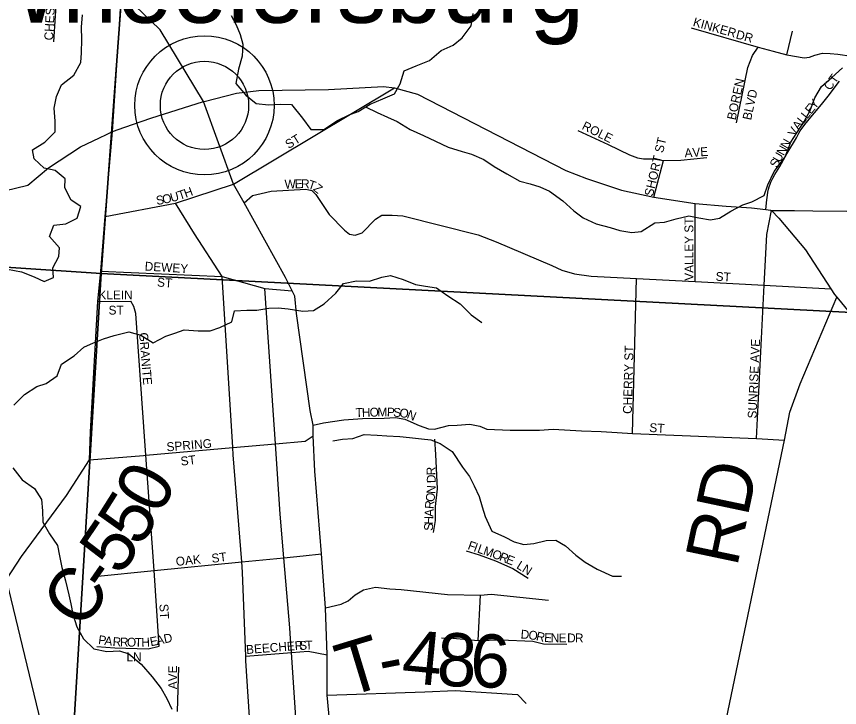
# Model space of a CAD drawing. Extents: x 1624196 to 2029251, y 146837 to 440034.
# Drawn here: x 1866006 to 1870650, y 262784 to 266685 of the extents above; entities that cross this region are included whole.
import ezdxf

# ---------------------------------------------------------------- set-up
doc = ezdxf.new("R2010")
doc.units = 0
for name, color, linetype in [('GM_X_County_Road', 7, 'Continuous'), ('GM_X_County_Road_Text', 7, 'Continuous'), ('GM_X_Minor_River', 7, 'Continuous'), ('GM_X_Section', 7, 'Continuous'), ('GM_X_Township_Road', 7, 'Continuous'), ('GM_X_Township_Road_Text', 7, 'Continuous'), ('GM_X_Township_Subdivision', 7, 'Continuous'), ('GM_X_Township_Subdivision_Text', 7, 'Continuous'), ('GM_X_Unincorporated', 7, 'Continuous'), ('GM_X_Unincorporated_Location', 7, 'Continuous'), ('GM_X_Unincorporated_Text', 7, 'Continuous')]:
    doc.layers.add(name, color=color, linetype=linetype)

msp = doc.modelspace()

# ---------------------------------------------------------------- linework, layer by layer
at = {"layer": 'GM_X_County_Road'}
for points in [[(1867562.6, 265135), (1867524.2, 265211.8), (1867290.6, 265631.7), (1867231.3, 265738.2), (1867062, 266204), (1866817.5, 266609.7), (1866713, 266708.3), (1866622.7, 266795.6), (1866610.6, 266848.3), (1866607.9, 266967.1)], [(1865950, 263507.3), (1866034.8, 263637.4), (1866288, 263981.4), (1866419, 264182.9), (1866423.7, 264340), (1866465.6, 265074.8), (1866481.8, 265246.8), (1866507.6, 265556.1), (1866547.4, 266035.5), (1866595.6, 266755), (1866622.7, 266795.6)], [(1870266.1, 265589.7), (1870396.4, 265589.7), (1870498.8, 265588.2), (1870688.1, 265585.1), (1870717.6, 265591.3), (1870750.2, 265614.6), (1870771.9, 265640.9), (1870806, 265698.4), (1870909.7, 265940.7), (1871091.4, 266352.4), (1871266.7, 266715.6)], [(1867066.3, 266205.1), (1867247.5, 266251.5), (1867373.4, 266267.2), (1867767.6, 266271.8), (1868077.5, 266289), (1868139.3, 266281.8), (1868268.6, 266245.8), (1869105, 265815.7), (1869223.2, 265770), (1869419.4, 265703.9), (1869601.7, 265665.5), (1869836.3, 265628.2), (1870011.1, 265614.6), (1870152.9, 265603.7), (1870233.5, 265594.4), (1870260.6, 265590.5)], [(1866514.3, 266018.7), (1866547.4, 266035.5), (1866618.1, 266059.5), (1866764, 266109.6), (1867062, 266204), (1867066.3, 266205.1)], [(1866071.3, 265732.2), (1866187.5, 265829.7), (1866367.8, 265948.1), (1866474.8, 265998.8), (1866514.3, 266018.7)], [(1865863.4, 265693.9), (1865938.4, 265700.3), (1866071.1, 265732), (1866071.3, 265732.2)], [(1867016.2, 259449.3), (1866680.5, 260648), (1866378.1, 261727.9), (1865950, 263507.3), (1865868, 264025.5), (1865831.5, 264390), (1865827, 264599.6), (1865858.9, 265423.9), (1865861.6, 265586.7)], [(1870260.6, 265590.5), (1870266.1, 265589.7), (1870308, 265546.3), (1870458, 265368.1), (1870601, 265147.5), (1870622.3, 265114.7), (1870634.5, 265099.9), (1870703.5, 265016), (1870786.8, 264939.3), (1870892, 264838.4), (1870912.9, 264819.6), (1871009.1, 264733.4), (1871193.6, 264553.8), (1871253.1, 264505.3), (1871336.7, 264462.6), (1871370.5, 264446.7), (1871448.1, 264410.2)], [(1867547.3, 259323.3), (1867596.2, 260196.4), (1867643.9, 260881.7), (1867655.2, 261043.1), (1867656, 261055.5), (1867693.7, 261672.7), (1867698.7, 261754.4), (1867743.6, 262126.6), (1867774.8, 262693), (1867760, 262854.7), (1867760, 263082.2), (1867749, 263347), (1867728.1, 263652), (1867689.8, 264117.9), (1867679.8, 264316.7), (1867679.8, 264377.8), (1867662.8, 264460.2), (1867586.8, 265007.1), (1867577.4, 265105.3), (1867562.6, 265135)]]:
    msp.add_lwpolyline(points, dxfattribs=at)
at = {"layer": 'GM_X_Minor_River'}
for points in [[(1865956.8, 265257.5), (1866034.7, 265242.8), (1866106.4, 265214.2), (1866162.1, 265187.8), (1866216.3, 265211.4), (1866210.7, 265265.5), (1866245.2, 265329.3), (1866249.6, 265379.3), (1866192.1, 265441.8), (1866216.6, 265505.7), (1866284.6, 265513.2), (1866348.8, 265546.7), (1866369.3, 265612.6), (1866315.6, 265647.1), (1866280.2, 265717.4), (1866280.6, 265767.5), (1866225, 265816), (1866163.2, 265828.5), (1866105.6, 265881), (1866096, 265931.1), (1866166.3, 265974.6), (1866224.8, 266034.2), (1866225.2, 266094.3), (1866219.8, 266166.4), (1866232.3, 266232.4), (1866260.8, 266298.2), (1866329.2, 266353.8), (1866369.7, 266425.5), (1866374.2, 266479.5), (1866374.7, 266553.6), (1866373.3, 266623.7), (1866379.8, 266693.7)], [(1867217.2, 266689.2), (1867246.8, 266636.9), (1867268.3, 266582.6), (1867283.9, 266528.5), (1867279.4, 266460.4), (1867258.8, 266386.5), (1867244.2, 266306.5), (1867299.6, 266240), (1867359.2, 266193.5), (1867429.1, 266184.9), (1867495.1, 266190.4), (1867559, 266187.9), (1867620.4, 266111.3), (1867667.8, 266046.9), (1867739.8, 266046.3), (1867818.1, 266097.8), (1867884.3, 266129.3), (1867934.4, 266148.9), (1868002.7, 266190.4), (1868072.9, 266219.9), (1868139.1, 266247.4), (1868171.5, 266305.2), (1868194.1, 266377.1), (1868262.2, 266406.6), (1868336.4, 266436.1), (1868402.8, 266491.6), (1868471, 266523.1), (1868521.3, 266564.8), (1868571.8, 266632.5), (1868582.3, 266700.4)], [(1867976.3, 266174.4), (1868042.3, 266142.1), (1868100.1, 266115.6), (1868153.8, 266091.1), (1868227.4, 266046.5), (1868303.1, 266011.9), (1868370.8, 265981.3), (1868442.5, 265946.7), (1868520.2, 265922.1), (1868574.1, 265907.6), (1868643.8, 265877), (1868701.4, 265838.5), (1868773.1, 265795.9), (1868846.7, 265755.3), (1868904.5, 265740.8), (1868958.4, 265722.4), (1869014.1, 265698), (1869089.6, 265643.3), (1869151.2, 265586.7), (1869202.8, 265548.3), (1869276.5, 265513.7), (1869356.3, 265493), (1869410.1, 265476.6), (1869478, 265466), (1869530, 265471.6), (1869608.3, 265519.1), (1869662.3, 265522.6), (1869728.4, 265542.2), (1869800.5, 265559.6), (1869856.3, 265547.2), (1869922.2, 265536.6), (1869972.2, 265546.2), (1870036.5, 265585.8), (1870104.7, 265621.3), (1870154.8, 265638.9), (1870225.1, 265674.4), (1870245.5, 265734.3), (1870282.1, 265810.1), (1870342.7, 265891.7), (1870375.3, 265975.6), (1870409.7, 266027.3), (1870450.2, 266091.1), (1870484.7, 266152.9), (1870511.2, 266224.8), (1870547.7, 266288.6), (1870606.1, 266340.1), (1870666.4, 266393.7)], [(1865990.8, 264490.4), (1866051.2, 264549.9), (1866121.5, 264595.4), (1866173.6, 264613.1), (1866235.9, 264656.6), (1866260.4, 264722.5), (1866332.7, 264770), (1866387.1, 264817.6), (1866441.2, 264843.2), (1866497.3, 264864.8), (1866557.5, 264884.3), (1866639.6, 264903.7), (1866707.4, 264885.2), (1866777, 264842.6), (1866849.2, 264880), (1866899.3, 264897.7), (1866953.4, 264915.3), (1867031.3, 264910.6), (1867099.3, 264910.1), (1867153.4, 264929.7), (1867221.6, 264961.2), (1867236.1, 265023.2), (1867306, 265026.6), (1867362, 265026.2), (1867430, 265037.6), (1867482, 265039.2), (1867539.9, 265034.8), (1867621.8, 265022.1), (1867681.8, 265025.7), (1867742, 265063.2), (1867808.4, 265122.8), (1867850.8, 265176.5), (1867924.9, 265191.9), (1867998.8, 265191.3), (1868067, 265212.8), (1868117, 265222.5), (1868188.8, 265199.9), (1868258.5, 265171.3), (1868314.4, 265162.8), (1868376.3, 265152.3), (1868439.9, 265107.8), (1868509.5, 265063.2), (1868570.9, 265000.7), (1868632.6, 264958.1)], [(1867791.9, 264290), (1867845.9, 264299.6), (1867903.9, 264303.1), (1867968, 264324.6), (1868042, 264322.1), (1868095.9, 264317.6), (1868169.8, 264313), (1868223.7, 264308.6), (1868291.6, 264300.1), (1868343.5, 264295.7), (1868397.3, 264275.2), (1868464.9, 264228.6), (1868522.2, 264140.1), (1868561.7, 264087.7), (1868589.3, 264035.5), (1868616.8, 263975.2), (1868634.4, 263917), (1868649.9, 263862.8), (1868689.2, 263780.4), (1868758.9, 263747.8), (1868814.7, 263719.3), (1868868.5, 263704.9), (1868924.5, 263710.5), (1868994.6, 263725.9), (1869048.6, 263729.5), (1869104.3, 263697), (1869161.8, 263644.5), (1869215.5, 263604), (1869283.1, 263565.5), (1869368.7, 263524.8), (1869420.7, 263526.4)], [(1865986, 264136), (1866039.4, 264069.5), (1866109, 264020.9), (1866148.5, 263958.5), (1866153.9, 263894.4), (1866155.4, 263830.3), (1866192.9, 263764), (1866238.3, 263699.5), (1866249.9, 263639.4), (1866263.3, 263575.2), (1866282.7, 263499), (1866302.1, 263420.7), (1866313.7, 263368.6), (1866325.2, 263310.4), (1866346.6, 263240.2), (1866384.1, 263171.8), (1866443.6, 263115.3), (1866515.4, 263100.7), (1866587.4, 263104.1), (1866641.2, 263087.7), (1866710.7, 263029.1), (1866772.1, 262956.5), (1866823.6, 262892), (1866855.1, 262835.7), (1866882.6, 262775.5)]]:
    msp.add_lwpolyline(points, dxfattribs=at)
at = {"layer": 'GM_X_Section'}
for points in [[(1866878.3, 270602.6), (1866483.9, 265233.4), (1863140.4, 265454.9)], [(1863140.4, 265454.9), (1866483.9, 265233.4), (1866199.3, 260498.3), (1864651.3, 259815.2)]]:
    msp.add_lwpolyline(points, dxfattribs=at)
for points in [[(1872207.6, 270274.4), (1871875.5, 264953), (1866483.9, 265233.4), (1866878.3, 270602.6)], [(1866483.9, 265233.4), (1871875.5, 264953), (1871606.9, 259505.4), (1866171.2, 259752), (1866199.3, 260498.3)]]:
    msp.add_lwpolyline(points, close=True, dxfattribs=at)
at = {"layer": 'GM_X_Township_Road'}
for points in [[(1868870.9, 260206.2), (1868874.3, 260209.4), (1869435.8, 261176.5), (1869518.9, 261352.1), (1869618.1, 261555.6), (1869894.2, 262242.5), (1869920.6, 262308.4), (1869974.1, 262542.3), (1870339.9, 264293.2), (1870370.3, 264451.8), (1870427.3, 264611.5), (1870634.5, 265099.9)], [(1867749, 263347), (1867838.7, 263366.7), (1867878.1, 263386.3), (1867917.4, 263419.2), (1867963.4, 263447.6), (1868031.2, 263462.9), (1868112.1, 263454.2), (1868177.7, 263450.4), (1868439.1, 263421.9), (1868625, 263418.6), (1868684, 263423), (1869008.8, 263390.2)]]:
    msp.add_lwpolyline(points, dxfattribs=at)
at = {"layer": 'GM_X_Township_Subdivision'}
for points in [[(1866217.6, 266540.7), (1866246, 266982.7)], [(1869812.2, 266619.9), (1870190.5, 266511.1), (1870275.9, 266488.3)], [(1870352.1, 266467.9), (1870385.1, 266601.7)], [(1870069.1, 266083.9), (1870132.5, 266396.9), (1870158.9, 266464.6), (1870190.5, 266511.1)], [(1870275.9, 266488.3), (1870352.1, 266467.9), (1870451.1, 266451.4), (1870480.9, 266454.7), (1870510.6, 266466.3), (1870553.5, 266477.8), (1870596.4, 266476.2), (1870641, 266471.3), (1870717, 266461.3), (1870797.8, 266441.5), (1870873.8, 266431.6), (1870926.6, 266423.4), (1870982.7, 266406.8), (1871091.4, 266352.4)], [(1870233.5, 265594.4), (1870239.1, 265649.6), (1870243.1, 265675.4), (1870245.9, 265693.7), (1870249.4, 265710.3), (1870252.8, 265723.5), (1870258, 265737.3), (1870262.6, 265748.7), (1870272.8, 265771.6), (1870284.9, 265791.7), (1870312.4, 265838.1), (1870352.4, 265909.1), (1870406.8, 266000.2), (1870420.3, 266025.2), (1870428.6, 266038.3), (1870439.4, 266054.3), (1870454.9, 266074.6), (1870488.8, 266115.6), (1870530.2, 266165.8), (1870556.5, 266196.9), (1870586.6, 266234.8), (1870648.9, 266318.6)], [(1866507.6, 265556.1), (1866904.4, 265630.2), (1867231.3, 265738.2), (1868139.3, 266281.8)], [(1869172.7, 266040), (1869343.8, 265962.2), (1869464.4, 265903.2), (1869510, 265885.8), (1869544.8, 265881.8), (1869575.2, 265881)], [(1869575.2, 265881), (1869599.7, 265880.4), (1869656, 265872.4), (1869753.9, 265873.7), (1869901.2, 265888.5)], [(1869601.7, 265665.5), (1869656, 265872.4)], [(1867290.6, 265631.7), (1867337.6, 265673.8), (1867387.6, 265685.4), (1867443.6, 265699), (1867639.4, 265709.6), (1867673.3, 265701.3), (1867695.1, 265679.1), (1867770.2, 265566.4), (1867857.5, 265477.7), (1867885.2, 265455.4), (1867917.2, 265449.2), (1867957.2, 265462.9), (1868031.6, 265540.5), (1868067.7, 265562.2), (1868125.6, 265563.8), (1868185.4, 265559.3), (1868612, 265452.1), (1868713.6, 265413.2), (1869026.1, 265278.8), (1869083.8, 265252.3), (1869155.6, 265231.8), (1869249.3, 265219), (1869504.1, 265205.6), (1869836.4, 265188), (1870225.1, 265167.4), (1870601, 265147.5)], [(1867213.3, 260408.5), (1867253.6, 261054.4), (1867276.8, 261425.1), (1867289.7, 261689.6), (1867307.1, 262048), (1867326.9, 262644.9), (1867301.3, 263047), (1867301, 263052.3), (1867300.1, 263074.1), (1867282.6, 263545.9), (1867280, 263577.6), (1867277.7, 263606), (1867229, 264210.6), (1867226.5, 264251.8), (1867167.4, 265216.6), (1867011.8, 265457.8), (1866904.4, 265630.2)], [(1869836.4, 265188), (1869836.3, 265628.2)], [(1870180.9, 264302.1), (1870225.1, 265167.4), (1870239.7, 265454.7), (1870266.1, 265589.7)], [(1866481.8, 265246.8), (1867167.4, 265216.6), (1867407.1, 265149), (1867562.6, 265135)], [(1869481.6, 264331), (1869504.1, 265205.6)], [(1867454.5, 264461.7), (1867407.1, 265149)], [(1866465.6, 265074.8), (1866650.9, 265078.3)], [(1866811.9, 263130.8), (1866784, 263557.4), (1866737.1, 264208.2), (1866679.6, 265007.6), (1866668.8, 265047), (1866650.9, 265078.3)], [(1867550.4, 263202.4), (1867548.2, 263234.3), (1867515.4, 263629.4), (1867494.9, 263875.9), (1867467.5, 264273.3), (1867454.5, 264461.7)], [(1867679.8, 264377.8), (1867739.5, 264390.6), (1867853.1, 264407.6), (1867959.6, 264416.2), (1868080.3, 264417.6), (1868144.1, 264420.4), (1868198.1, 264411.9), (1868279, 264375), (1868330.2, 264356.5), (1868364.2, 264355.1), (1868443.7, 264375), (1868492, 264377.8), (1868564.4, 264383.5), (1868620, 264371.5), (1868660.7, 264355.2), (1868792.3, 264348.7), (1868956.4, 264348.7), (1869034.4, 264355.2), (1869193.7, 264345.5), (1869305.8, 264342.2), (1869395.2, 264335.7), (1869481.6, 264331), (1870180.9, 264302.1), (1870339.9, 264293.2)], [(1866723.7, 264207.2), (1866737.1, 264208.2), (1867226.5, 264251.8), (1867467.5, 264273.3), (1867635.8, 264288.3), (1867679.8, 264316.7)], [(1868360, 263772.8), (1868369.9, 263839.5), (1868371.3, 263919), (1868382.7, 264018.5), (1868372.7, 264211.6), (1868367.6, 264298.9)], [(1866419, 264182.9), (1866723.7, 264207.2)], [(1868542.9, 263668), (1868616.2, 263646.2), (1868708.1, 263611.2), (1868806.5, 263568.5), (1868893.2, 263514)], [(1866447.3, 263524.3), (1866784, 263557.4), (1867277.7, 263606), (1867515.4, 263629.4), (1867624.3, 263640.2), (1867728.1, 263652)], [(1868611.8, 263162.6), (1868625, 263418.6)], [(1867559.7, 261711.3), (1867579.1, 262214.1), (1867584.6, 262698.8), (1867557.7, 263094.4), (1867550.4, 263202.4)], [(1868404.1, 263176.9), (1868467.5, 263175.8), (1868611.8, 263162.6), (1868736.5, 263167), (1868920.2, 263159.3), (1868980.4, 263144.1), (1869111.6, 263140.8)], [(1866460.8, 263129), (1866562.2, 263121.5), (1866750, 263115.8), (1866811.9, 263130.8)], [(1867300.1, 263074.1), (1867557.7, 263094.4), (1867652.8, 263101.9), (1867760, 263082.2)], [(1866915.7, 262761.4), (1866922.4, 263012.5)], [(1867760, 262854.7), (1868311.1, 262872.2), (1868481.7, 262881), (1868833.9, 262856.9), (1868882, 262806.6)]]:
    msp.add_lwpolyline(points, dxfattribs=at)
at = {"layer": 'GM_X_Unincorporated'}
for radius in [392.8, 249]:
    msp.add_circle((1867067.2, 266182.8), radius, dxfattribs=at)
at = {"layer": 'GM_X_Unincorporated_Location'}
msp.add_line((1867067.2, 266182.8), (1867067.2, 266182.8), dxfattribs=at)

# ---------------------------------------------------------------- texts
at = {"layer": 'GM_X_County_Road_Text'}
for s, rotation, p in [('0', 62.5153, (1866813.5, 263862.3)), ('5', 57.7566, (1866701.4, 263682.4)), ('5', 55.833, (1866591.6, 263520.3)), ('C', 55.1245, (1866378.2, 263213.6)), ('-', 55.2426, (1866519.5, 263416.3))]:
    msp.add_text(s, height=300, rotation=rotation, dxfattribs=at).set_placement(p)
at = {"layer": 'GM_X_Township_Road_Text'}
for s, rotation, p in [('RD', 78.1122, (1870071.3, 263571.5)), ('T', 16.8959, (1867867.5, 262841.4)), ('4', 354.5198, (1868172.6, 262927.1)), ('8', 357.5507, (1868373.8, 262908.3)), ('6', 358.3973, (1868563.2, 262900.2)), ('-', 11.0191, (1868074.4, 262904.7))]:
    msp.add_text(s, height=300, rotation=rotation, dxfattribs=at).set_placement(p)
at = {"layer": 'GM_X_Township_Subdivision_Text'}
for s, rotation, p in [('CHESTER AVE', 86.9546, (1866213, 266548.5)), ('KINKER', 344.3556, (1869819.6, 266631.7)), ('DR', 344.474, (1870061.6, 266561.3)), ('CT', 54.4564, (1870597.1, 266263.1)), ('BOREN', 77.7371, (1870063.2, 266096.8)), ('BLVD', 77.8006, (1870150.7, 266096.4)), ('Y', 50.9611, (1870511.1, 266156.8)), ('E', 50.9519, (1870488.9, 266129.5)), ('L', 51.0586, (1870466.8, 266102.1)), ('ROLE', 333.4377, (1869192.2, 266050.5)), ('A', 54.1638, (1870419.6, 266039.5)), ('L', 51.4852, (1870445, 266074.7)), ('V', 60.1684, (1870398.4, 266002.5)), ('ST', 31.6047, (1867541.8, 265935.7)), ('SHORT ST', 76.8097, (1869596.8, 265665.8)), ('N', 60.4668, (1870356.6, 265933.4)), ('AVE', 4.0834, (1869776.9, 265888.6)), ('N', 60.4476, (1870334.9, 265895.1)), ('U', 60.6482, (1870313.4, 265856.8)), ('S', 61.9564, (1870297, 265826)), ('W', 1.8246, (1867519.9, 265712.6)), ('E', 1.829, (1867577.1, 265714.4)), ('R', 359.405, (1867611.7, 265715.6)), ('T', 341.3404, (1867647.2, 265715.8)), ('T', 18.7071, (1866927, 265648.2)), ('H', 20.556, (1866962, 265660.1)), ('Z', 321.3103, (1867676.6, 265706.8)), ('S', 9.4623, (1866798.1, 265620.3)), ('O', 11.3113, (1866834.5, 265626.4)), ('U', 15.0092, (1866881.1, 265635.8)), ('VALLEY ST', 90, (1869825.4, 265192.8)), ('DEWEY', 356.5663, (1866728.9, 265250.6)), ('ST', 356.4254, (1869949.7, 265193.4)), ('ST', 356.4254, (1866798.4, 265160.4)), ('KLEIN', 0, (1866468.8, 265087.8)), ('ST', 0, (1866526, 265001.8)), ('GRANITE', 274.6868, (1866698.1, 264898.8)), ('CHERRY ST', 88.4934, (1869477.8, 264440.7)), ('SUNRISE AVE', 87.4566, (1870181.7, 264414.5)), ('T', 1.5578, (1867920.5, 264423.4)), ('H', 1.5523, (1867955.7, 264424.4)), ('O', 1.548, (1867999.6, 264425.6)), ('M', 0.3825, (1868043.4, 264426.8)), ('P', 357.9643, (1868095.6, 264427.1)), ('S', 357.4309, (1868130.7, 264425.9)), ('O', 352.0724, (1868164.6, 264424.4)), ('N', 337.8861, (1868205, 264419.2)), ('ST', 356.4254, (1869575.8, 264339.8)), ('SPRING', 4.6665, (1866855.2, 264229.8)), ('ST', 7.1217, (1866935.9, 264148.8)), ('R', 91.9768, (1868370.7, 264095.5)), ('D', 91.8468, (1868372.1, 264051.4)), ('N', 85.8715, (1868369.2, 263988.6)), ('O', 82.856, (1868363.5, 263942.1)), ('R', 84.8199, (1868359.9, 263903.1)), ('A', 87.9452, (1868358.4, 263859.9)), ('H', 88.1069, (1868356.9, 263815.9)), ('S', 88.0872, (1868355.8, 263780.7)), ('F', 340.6145, (1868548.7, 263679.3)), ('I', 340.6358, (1868581.9, 263667.6)), ('L', 340.6274, (1868602.6, 263660.3)), ('M', 340.6292, (1868635.8, 263648.7)), ('O', 339.7023, (1868685.5, 263631.2)), ('OAK', 5.7106, (1866907.8, 263583)), ('ST', 7.1284, (1867110, 263600.6)), ('R', 338.2956, (1868726.4, 263616.1)), ('E', 338.1935, (1868763.2, 263601.4)), ('LN', 327.9922, (1868823.3, 263572.8)), ('ST', 273.5746, (1866812.5, 263367.4)), ('D', 12.3451, (1866842.9, 263145.9)), ('D', 355.5032, (1868849.5, 263173.8)), ('O', 352.0507, (1868892.6, 263170.5)), ('R', 347.2539, (1868935.1, 263164.6)), ('E', 356.1473, (1868982.1, 263154.6)), ('N', 359.6212, (1869020.5, 263152.1)), ('E', 0.0148, (1869064.9, 263151.8)), ('D', 0, (1869113.3, 263151.9)), ('R', 0, (1869157.3, 263151.9)), ('P', 352.3259, (1866465.7, 263143)), ('A', 352.3673, (1866500.6, 263138.2)), ('R', 356.099, (1866547.7, 263132)), ('R', 358.6635, (1866589.7, 263129.2)), ('O', 358.8161, (1866629.4, 263128.3)), ('T', 358.8116, (1866673.4, 263127.4)), ('H', 2.0212, (1866711.7, 263126.7)), ('E', 11.5134, (1866764.6, 263129.3)), ('A', 12.3425, (1866799.9, 263136.5)), ('BEECHER', 4.5388, (1867304, 263085.8)), ('S', 4.7455, (1867603, 263107.8)), ('T', 2.4735, (1867637.6, 263110.7)), ('LN', 0, (1866627.2, 263044.8)), ('AVE', 90, (1866912.6, 262887.2))]:
    msp.add_text(s, height=50, rotation=rotation, dxfattribs=at).set_placement(p)
at = {"layer": 'GM_X_Unincorporated_Text'}
msp.add_text('Wheelersburg', height=417, rotation=0, dxfattribs=at).set_placement((1865738.4, 266649))

doc.saveas('drawing.dxf')
